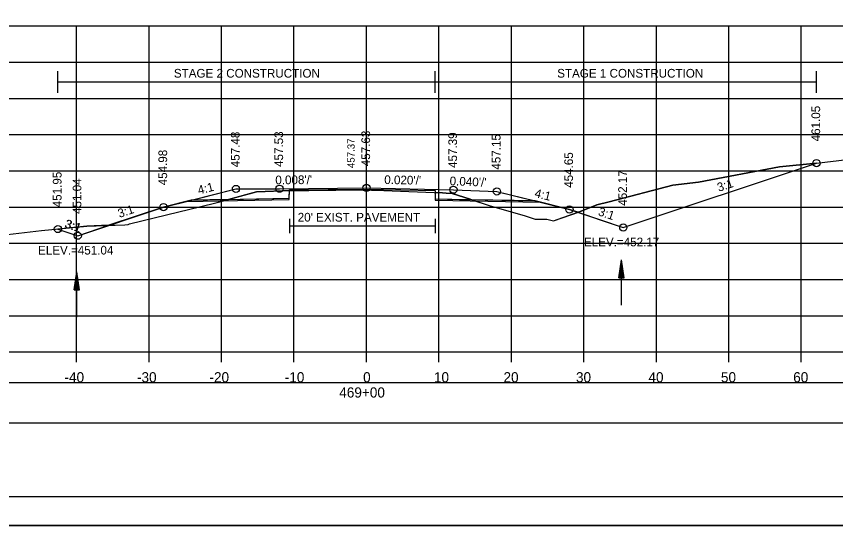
# Model space of a CAD drawing. Extents: x 1376273 to 1384221, y 378927 to 384592.
# Drawn here: x 1384009.6 to 1384122.6, y 381818.5 to 381888.8 of the extents above; entities that cross this region are included whole.
import ezdxf

# ---------------------------------------------------------------- set-up
doc = ezdxf.new("R2010")
doc.units = 0
for name, color, linetype in [('R_Alt Surface', 7, 'Continuous'), ('R_Axis', 7, 'Continuous'), ('R_Axis Annot', 7, 'Continuous'), ('R_Border', 7, 'Continuous'), ('R_Border Notes', 7, 'Continuous'), ('R_Contours', 7, 'Continuous'), ('R_Dimension', 7, 'Continuous'), ('R_Exist Surface', 7, 'Continuous'), ('R_Fin Surface', 7, 'Continuous'), ('R_Grid', 7, 'Continuous'), ('R_No Plot', 7, 'Continuous'), ('R_Water', 7, 'Continuous'), ('R_Xsect Elev', 7, 'Continuous'), ('R_Xsect Slope', 7, 'Continuous')]:
    doc.layers.add(name, color=color, linetype=linetype)

msp = doc.modelspace()

# ---------------------------------------------------------------- linework, layer by layer
at = {"layer": 'R_Alt Surface'}
for points in [[(1384033.73, 381863.46), (1384047.27, 381863.73), (1384047.28, 381864.9), (1384057.91, 381864.98), (1384067.39, 381864.79), (1384067.4, 381863.63), (1384081.18, 381863.35)], [(1384047.28, 381860.9), (1384047.28, 381858.9)], [(1384047.28, 381859.9), (1384067.39, 381859.9)], [(1384067.39, 381860.9), (1384067.39, 381858.9)]]:
    msp.add_lwpolyline(points, dxfattribs=at)
at = {"layer": 'R_Axis'}
for p, q in [((1383907.91, 381842.52), (1384207.91, 381842.52)), ((1384017.91, 381841.12), (1384017.91, 381842.52)), ((1384027.91, 381841.12), (1384027.91, 381842.52)), ((1384037.91, 381841.12), (1384037.91, 381842.52)), ((1384047.91, 381841.12), (1384047.91, 381842.52)), ((1384057.91, 381841.12), (1384057.91, 381842.52)), ((1384067.91, 381841.12), (1384067.91, 381842.52)), ((1384077.91, 381841.12), (1384077.91, 381842.52)), ((1384087.91, 381841.12), (1384087.91, 381842.52)), ((1384097.91, 381841.12), (1384097.91, 381842.52)), ((1384107.91, 381841.12), (1384107.91, 381842.52)), ((1384117.91, 381841.12), (1384117.91, 381842.52))]:
    msp.add_line(p, q, dxfattribs=at)
at = {"layer": 'R_Axis Annot'}
msp.add_lwpolyline([(1383907.13, 381832.74), (1384208.93, 381832.74), (1384208.93, 381838.27), (1383907.13, 381838.27)], close=True, dxfattribs=at)
at = {"layer": 'R_Border'}
msp.add_line((1384216.09, 381822.52), (1383899.91, 381822.52), dxfattribs=at)
at = {"layer": 'R_Contours'}
for p, q in [((1384093.35, 381859.69), (1384120.02, 381868.58)), ((1384047.27, 381863.73), (1384047.28, 381864.74)), ((1384067.39, 381864.53), (1384067.4, 381863.63)), ((1384038.88, 381863.56), (1384033.73, 381863.46)), ((1384038.88, 381863.56), (1384047.27, 381863.73)), ((1384067.4, 381863.63), (1384072.46, 381863.53)), ((1384081.18, 381863.35), (1384072.46, 381863.53)), ((1384085.91, 381862.17), (1384081.18, 381863.35)), ((1384087.06, 381861.79), (1384085.91, 381862.17)), ((1384087.06, 381861.79), (1384093.35, 381859.69)), ((1384018.08, 381858.56), (1384022.35, 381859.99)), ((1384015.34, 381859.48), (1384018.08, 381858.56))]:
    msp.add_line(p, q, dxfattribs=at)
for points in [[(1384120.02, 381868.58), (1384114.89, 381868.06), (1384103.73, 381865.94), (1384100.18, 381865.55), (1384091.4, 381863.24), (1384089.69, 381862.83), (1384087.29, 381861.87), (1384087.06, 381861.79)], [(1384047.28, 381864.74), (1384046.28, 381864.73), (1384043.95, 381864.68), (1384042.75, 381864.63), (1384038.88, 381863.56)], [(1384072.46, 381863.53), (1384072.24, 381863.6), (1384069.76, 381864.37), (1384068.9, 381864.44), (1384068.39, 381864.49), (1384067.39, 381864.53)], [(1384022.35, 381859.99), (1384024.56, 381860.08), (1384025.03, 381860.11), (1384025.11, 381860.15), (1384025.2, 381860.18), (1384032.04, 381861.85), (1384034.89, 381862.53), (1384037.31, 381863.13), (1384038.88, 381863.56)], [(1384033.73, 381863.46), (1384029.91, 381862.51), (1384022.35, 381859.99)], [(1384072.46, 381863.53), (1384074.84, 381862.72), (1384079.83, 381861.29), (1384081.21, 381860.86), (1384082.79, 381860.84), (1384083.73, 381860.61), (1384087.06, 381861.79)], [(1384022.35, 381859.99), (1384019.32, 381859.86), (1384015.34, 381859.48)]]:
    msp.add_lwpolyline(points, dxfattribs=at)
at = {"layer": 'R_Dimension'}
for p, q in [((1384015.34, 381878.28), (1384015.34, 381881.28)), ((1384067.4, 381878.28), (1384067.4, 381881.28)), ((1384120.01, 381878.28), (1384120.01, 381881.28)), ((1384015.34, 381879.78), (1384120.01, 381879.78))]:
    msp.add_line(p, q, dxfattribs=at)
at = {"layer": 'R_Exist Surface'}
msp.add_lwpolyline([(1383997.38, 381857.42), (1384013.07, 381859.26), (1384019.32, 381859.86), (1384024.56, 381860.08), (1384025.03, 381860.11), (1384025.11, 381860.15), (1384025.2, 381860.18), (1384032.04, 381861.85), (1384034.89, 381862.53), (1384037.31, 381863.13), (1384042.75, 381864.63), (1384043.95, 381864.68), (1384046.28, 381864.73), (1384053.67, 381864.84), (1384056.9, 381864.89), (1384060.32, 381864.78), (1384068.39, 381864.49), (1384068.9, 381864.44), (1384069.76, 381864.37), (1384072.24, 381863.6), (1384074.84, 381862.72), (1384079.83, 381861.29), (1384081.21, 381860.86), (1384082.79, 381860.84), (1384083.73, 381860.61), (1384087.29, 381861.87), (1384089.69, 381862.83), (1384091.4, 381863.24), (1384100.18, 381865.55), (1384103.73, 381865.94), (1384114.89, 381868.06), (1384120.02, 381868.58), (1384137.73, 381870.68)], dxfattribs=at)
at = {"layer": 'R_Fin Surface'}
msp.add_lwpolyline([(1384015.34, 381859.48), (1384018.08, 381858.56), (1384029.91, 381862.51), (1384033.73, 381863.46), (1384039.91, 381865.01), (1384045.91, 381865.05), (1384057.91, 381865.15), (1384069.91, 381864.91), (1384075.91, 381864.67), (1384081.18, 381863.35), (1384085.91, 381862.17), (1384093.35, 381859.69), (1384120.01, 381868.58)], dxfattribs=at)
at = {"layer": 'R_Grid'}
for p, q in [((1383907.91, 381887.52), (1384207.91, 381887.52)), ((1384017.91, 381842.52), (1384017.91, 381887.52)), ((1384027.91, 381842.52), (1384027.91, 381887.52)), ((1384037.91, 381842.52), (1384037.91, 381887.52)), ((1384047.91, 381842.52), (1384047.91, 381887.52)), ((1384057.91, 381842.52), (1384057.91, 381887.52)), ((1384067.91, 381842.52), (1384067.91, 381887.52)), ((1384077.91, 381842.52), (1384077.91, 381887.52)), ((1384087.91, 381842.52), (1384087.91, 381887.52)), ((1384097.91, 381842.52), (1384097.91, 381887.52)), ((1384107.91, 381842.52), (1384107.91, 381887.52)), ((1384117.91, 381842.52), (1384117.91, 381887.52)), ((1383907.91, 381882.52), (1384207.91, 381882.52)), ((1383907.91, 381877.52), (1384207.91, 381877.52)), ((1383907.91, 381872.52), (1384207.91, 381872.52)), ((1383907.91, 381867.52), (1384207.91, 381867.52)), ((1383907.91, 381862.52), (1384207.91, 381862.52)), ((1383907.91, 381857.52), (1384207.91, 381857.52)), ((1383907.91, 381852.52), (1384207.91, 381852.52)), ((1383907.91, 381847.52), (1384207.91, 381847.52)), ((1383907.91, 381842.52), (1384207.91, 381842.52))]:
    msp.add_line(p, q, dxfattribs=at)
at = {"layer": 'R_No Plot'}
msp.add_line((1383887.51, 381818.54), (1384220.84, 381818.54), dxfattribs=at)
for points in [[(1383887.5, 382031.88), (1384220.84, 382031.88), (1384220.84, 381818.54), (1383887.5, 381818.54)], [(1384133.83, 382027.98), (1384133.83, 382018.1), (1384169.56, 382018.1), (1384169.56, 382015.18), (1384192.76, 382015.18), (1384192.76, 381990.85), (1384216.09, 381990.85), (1384216.09, 381822.52), (1383899.91, 381822.52), (1383899.91, 382027.98)]]:
    msp.add_lwpolyline(points, close=True, dxfattribs=at)
for points in [[(1384015.34, 381859.48), (1384018.08, 381858.56), (1384029.91, 381862.51), (1384033.81, 381863.48), (1384039.91, 381865.01), (1384045.91, 381865.05), (1384057.91, 381865.15), (1384069.91, 381864.91), (1384075.91, 381864.67), (1384081.15, 381863.36), (1384085.91, 381862.17), (1384093.35, 381859.69), (1384120.01, 381868.58)], [(1384033, 381863.28), (1384047.27, 381863.57), (1384047.28, 381864.9), (1384057.91, 381864.98), (1384067.39, 381864.79), (1384067.4, 381863.46), (1384081.91, 381863.17)]]:
    msp.add_lwpolyline(points, dxfattribs=at)
for centre in [(1384120.01, 381868.58), (1384039.91, 381865.01), (1384045.91, 381865.05), (1384057.91, 381865.15), (1384069.91, 381864.91), (1384075.91, 381864.67), (1384029.91, 381862.51), (1384085.91, 381862.17), (1384015.34, 381859.48), (1384093.35, 381859.69), (1384093.35, 381859.69), (1384018.08, 381858.56), (1384018.08, 381858.56)]:
    msp.add_circle(centre, 0.5, dxfattribs=at)
at = {"layer": 'R_Water'}
for p, q in [((1384092.72, 381852.74), (1384093.1, 381855.24)), ((1384092.79, 381852.74), (1384093.1, 381854.83)), ((1384092.85, 381852.74), (1384093.1, 381854.4)), ((1384093.1, 381848.99), (1384093.1, 381855.24)), ((1384093.47, 381852.74), (1384093.1, 381855.24)), ((1384093.41, 381852.74), (1384093.1, 381854.83)), ((1384093.35, 381852.74), (1384093.1, 381854.4)), ((1384017.59, 381851.08), (1384017.97, 381853.58)), ((1384017.66, 381851.08), (1384017.97, 381853.16)), ((1384017.97, 381847.33), (1384017.97, 381853.58)), ((1384018.34, 381851.08), (1384017.97, 381853.58)), ((1384018.28, 381851.08), (1384017.97, 381853.16)), ((1384092.91, 381852.74), (1384093.1, 381853.98)), ((1384092.98, 381852.74), (1384093.1, 381853.56)), ((1384093.04, 381852.74), (1384093.1, 381853.14)), ((1384093.29, 381852.74), (1384093.1, 381853.98)), ((1384093.22, 381852.74), (1384093.1, 381853.56)), ((1384093.16, 381852.74), (1384093.1, 381853.14)), ((1384017.72, 381851.08), (1384017.97, 381852.73)), ((1384017.78, 381851.08), (1384017.97, 381852.31)), ((1384018.22, 381851.08), (1384017.97, 381852.73)), ((1384018.16, 381851.08), (1384017.97, 381852.31)), ((1384092.72, 381852.74), (1384093.47, 381852.74)), ((1384017.59, 381851.08), (1384018.34, 381851.08)), ((1384017.85, 381851.08), (1384017.97, 381851.89)), ((1384017.91, 381851.08), (1384017.97, 381851.47)), ((1384018.09, 381851.08), (1384017.97, 381851.89)), ((1384018.03, 381851.08), (1384017.97, 381851.47))]:
    msp.add_line(p, q, dxfattribs=at)

# ---------------------------------------------------------------- texts
at = {"layer": 'R_Alt Surface'}
msp.add_text("20' EXIST. PAVEMENT", height=1.2, dxfattribs=at).set_placement((1384048.43, 381860.51))
at = {"layer": 'R_Axis Annot'}
for s, p in [('-40', (1384016.25, 381838.32)), ('-30', (1384026.25, 381838.32)), ('-20', (1384036.25, 381838.32)), ('-10', (1384046.64, 381838.32)), ('0', (1384057.45, 381838.32)), ('10', (1384067.22, 381838.32)), ('20', (1384076.82, 381838.32)), ('30', (1384086.82, 381838.32)), ('40', (1384096.82, 381838.32)), ('50', (1384106.82, 381838.32)), ('60', (1384116.79, 381838.32)), ('469+00', (1384054.16, 381836.22))]:
    msp.add_text(s, height=1.4, dxfattribs=at).set_placement(p)
at = {"layer": 'R_Border Notes'}
for s, p in [('ELEV.=452.17', (1384087.92, 381857.09)), ('ELEV.=451.04', (1384012.6, 381855.96))]:
    msp.add_text(s, height=1.2, dxfattribs=at).set_placement(p)
at = {"layer": 'R_Dimension'}
for s, p in [('STAGE 2 CONSTRUCTION', (1384031.34, 381880.38)), ('STAGE 1 CONSTRUCTION', (1384084.23, 381880.38))]:
    msp.add_text(s, height=1.2, dxfattribs=at).set_placement(p)
at = {"layer": 'R_No Plot'}
for s, rotation, p in [('461.05', 90, (1384120.51, 381871.58)), ('457.48', 90, (1384040.41, 381868.01)), ('457.53', 90, (1384046.41, 381868.05)), ('457.63', 90, (1384058.41, 381868.15)), ('457.39', 90, (1384070.41, 381867.91)), ('457.15', 90, (1384076.41, 381867.67)), ('454.98', 90, (1384030.41, 381865.51)), ('454.65', 90, (1384086.41, 381865.17)), ('451.95', 90, (1384015.84, 381862.48)), ("0.008'/'", 0.459, (1384045.34, 381865.65)), ("0.020'/'", 358.8542, (1384060.36, 381865.7)), ("0.040'/'", 357.7094, (1384069.37, 381865.53)), ('452.17', 90, (1384093.85, 381862.69)), ('452.17', 90, (1384093.85, 381862.69)), ('451.04', 90, (1384018.58, 381861.56)), ('4:1', 14.0362, (1384034.79, 381864.24)), ('3:1', 18.4349, (1384106.53, 381864.61)), ('4:1', 345.9638, (1384081.03, 381863.91)), ('3:1', 18.4349, (1384023.83, 381861.01)), ('3:1', 341.5651, (1384089.79, 381861.4)), ('3:1', 341.5651, (1384016.17, 381859.72))]:
    msp.add_text(s, height=1.2, rotation=rotation, dxfattribs=at).set_placement(p)
at = {"layer": 'R_Xsect Elev'}
for s, height, p in [('461.05', 1.2, (1384120.51, 381871.58)), ('457.48', 1.2, (1384040.41, 381868.01)), ('457.53', 1.2, (1384046.41, 381868.05)), ('457.63', 1.2, (1384058.41, 381868.15)), ('457.39', 1.2, (1384070.41, 381867.91)), ('457.15', 1.2, (1384076.41, 381867.67)), ('457.37', 1, (1384056.28, 381867.89)), ('454.98', 1.2, (1384030.41, 381865.51)), ('454.65', 1.2, (1384086.41, 381865.17)), ('451.95', 1.2, (1384015.84, 381862.48)), ('452.17', 1.2, (1384093.85, 381862.69)), ('451.04', 1.2, (1384018.58, 381861.56))]:
    msp.add_text(s, height=height, rotation=90, dxfattribs=at).set_placement(p)
at = {"layer": 'R_Xsect Slope'}
for s, rotation, p in [("0.008'/'", 0.459, (1384045.34, 381865.65)), ("0.020'/'", 358.8542, (1384060.36, 381865.7)), ("0.040'/'", 357.7094, (1384069.37, 381865.53)), ('4:1', 14.0362, (1384034.79, 381864.24)), ('3:1', 18.4349, (1384106.53, 381864.61)), ('4:1', 345.9638, (1384081.03, 381863.91)), ('3:1', 18.4349, (1384023.83, 381861.01)), ('3:1', 341.5651, (1384089.79, 381861.4)), ('3:1', 341.5651, (1384016.23, 381859.71))]:
    msp.add_text(s, height=1.2, rotation=rotation, dxfattribs=at).set_placement(p)

doc.saveas('drawing.dxf')
